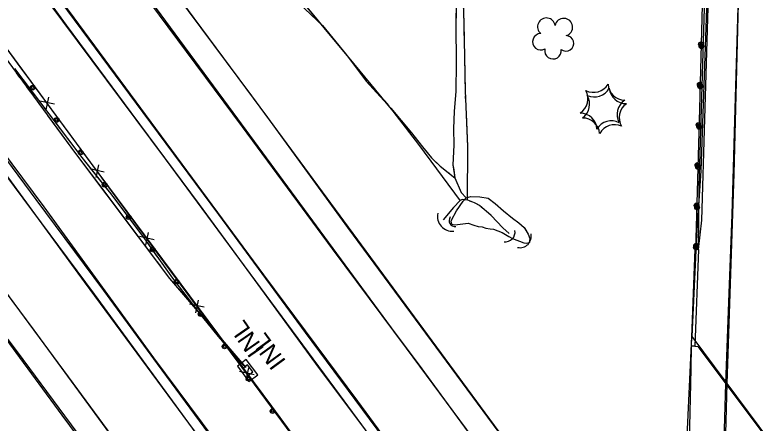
# Model space of a CAD drawing. Extents: x 353423 to 364002, y 127000 to 201942.
# Drawn here: x 361110.1 to 361364.1, y 130002.3 to 130139.9 of the extents above; entities that cross this region are included whole.
import ezdxf

# ---------------------------------------------------------------- set-up
doc = ezdxf.new("R2010")
doc.units = 0
for name, color, linetype in [('E_DTM_SlopeBottom', 7, 'Continuous'), ('E_DTM_SlopeTop', 7, 'Continuous'), ('E_FEN_Generic', 7, 'Continuous'), ('E_MISCPROP', 7, 'Continuous'), ('E_STRUCT_WingWall', 7, 'Continuous')]:
    doc.layers.add(name, color=color, linetype=linetype)

msp = doc.modelspace()

# ---------------------------------------------------------------- linework, layer by layer
at = {"layer": 'E_DTM_SlopeBottom'}
for p, q in [((361120.65, 130108.08), (361121.56, 130112.28)), ((361123.4, 130109.9), (361118.51, 130110.99)), ((361137.42, 130085.29), (361138.34, 130089.49)), ((361140.18, 130087.1), (361135.29, 130088.19)), ((361154.23, 130062.51), (361155.13, 130066.71)), ((361156.98, 130064.33), (361152.09, 130065.4)), ((361171.08, 130039.76), (361171.98, 130043.96)), ((361173.83, 130041.59), (361168.93, 130042.66)), ((361190.68, 130018.84), (361185.79, 130019.92)), ((361187.93, 130017.02), (361188.83, 130021.22))]:
    msp.add_line(p, q, dxfattribs=at)
for points in [[(361280.56, 129895.25), (361246.39, 129940.52), (361192.73, 130013.11), (361149.25, 130071.79), (361085.79, 130158.03), (361032.97, 130229.17), (360984.05, 130295.97), (360926.34, 130374.07), (360876.7, 130440.31), (360808.38, 130531.75)], [(361111.9, 130122.55), (361105.9, 130130.7)], [(361118.71, 130113.29), (361111.9, 130122.55)], [(361128.67, 130099.75), (361122.68, 130107.9)], [(361135.49, 130090.49), (361128.67, 130099.75)], [(361145.45, 130076.96), (361139.45, 130085.1)], [(361152.28, 130067.7), (361149.25, 130071.79), (361145.45, 130076.96)], [(361162.28, 130054.2), (361156.26, 130062.33)], [(361339.44, 130060.65), (361338.07, 130031.71)], [(361169.13, 130044.96), (361162.28, 130054.2)], [(361179.13, 130031.46), (361173.11, 130039.59)], [(361185.98, 130022.22), (361179.13, 130031.46)], [(361394.46, 129527.22), (361371.9, 129556.48), (361345.29, 129590.29), (361338.69, 129663.33), (361334.92, 129733.14), (361332.72, 129812.42), (361332.84, 129898.36), (361336.44, 129995.72), (361338.07, 130031.71), (361379.67, 129975.96), (361377.53, 129911.84), (361376.95, 129848.18), (361378.05, 129785.39), (361379.39, 129738.81), (361383.8, 129663.52), (361388.81, 129597.64), (361392.53, 129549.2), (361394.46, 129527.22)], [(361334.58, 129869.07), (361335.8, 129935.63), (361336.7, 129972.19), (361337.9, 130020.86), (361337.99, 130028.55), (361340.14, 130028.39), (361379, 129976.63), (361380.15, 129976.55), (361379.33, 129943.21), (361378.42, 129905.32), (361377.93, 129877.69), (361377.77, 129861.83)], [(361188.64, 130018.59), (361190.23, 130019.81), (361188.4, 130022.18), (361186.81, 130020.96), (361188.64, 130018.59)], [(361195.98, 130008.71), (361192.73, 130013.11), (361189.96, 130016.84)], [(361202.81, 129999.46), (361195.98, 130008.71)]]:
    msp.add_lwpolyline(points, dxfattribs=at)
for points in [[(361337.99, 130028.55), (361339.22, 130061.1), (361340.3, 130061.02), (361339.15, 130028.47)], [(361191.86, 130018.83), (361187.98, 130023.96), (361185.04, 130021.74), (361188.92, 130016.61)]]:
    msp.add_lwpolyline(points, close=True, dxfattribs=at)
for centre, radius, start, end in [((361257.46, 130072.26), 5.06, 168.9382, 275.1778), ((361275.26, 130066.91), 3.29, 262.6721, 8.9116)]:
    msp.add_arc(centre, radius, start, end, dxfattribs=at)
for centre, major_axis, ratio, start_param, end_param in [((361259.25, 130071.36), (-2.65, -1.63), 0.760098, 5.356056, 7.210287), ((361279.77, 130065.87), (3.14, -3.11), 0.912265, 5.356084, 7.210314)]:
    msp.add_ellipse(centre, major_axis=major_axis, ratio=ratio, start_param=start_param, end_param=end_param, dxfattribs=at)
at = {"layer": 'E_DTM_SlopeTop'}
for points in [[(361339.44, 130060.65), (361341.19, 130087.47), (361343.03, 130138.96), (361344.78, 130195.42), (361347.08, 130263.19), (361348.88, 130323.84), (361352.38, 130383.21), (361354.79, 130441.97), (361357.15, 130521.73), (361359.5, 130583.19), (361361.61, 130657.89), (361364.16, 130734.85), (361365.84, 130809.53), (361367.44, 130872.44), (361369.45, 130958.45), (361370.74, 131034.95), (361371.04, 131104.63), (361371.78, 131175.06)], [(361333.55, 129917.72), (361268.46, 130006.01), (361189.85, 130112.75), (361142.67, 130176.31), (361088.86, 130249.79), (360994.04, 130376.87), (360928.62, 130465.05), (360871.56, 130543.5), (360815.21, 130618.95), (360766.71, 130684.28), (360721.66, 130745.05), (360677.21, 130805.9), (360595.4, 130915.9), (360546.5, 130984.06), (360499.99, 131045.42), (360426.96, 131144.04)], [(360419.47, 131139.59), (360478.07, 131059.84), (360541.82, 130973.68), (360588.71, 130910.37), (360647.11, 130831.47), (360699.04, 130761.76), (360750.66, 130691.62), (360805.87, 130616.86), (360864.14, 130537.84), (360910.27, 130475.6), (360951.2, 130420.07), (361004.77, 130348.23), (361046.61, 130292.04), (361097.13, 130223.94), (361149.43, 130153.39), (361185.11, 130104.98), (361238.11, 130033), (361245.88, 130022.49), (361278.08, 129978.64), (361333.1, 129905.4)], [(361334.82, 129736.64), (361276.43, 129817.07), (361218.41, 129895.06), (361173.92, 129955.59), (361116.6, 130033.88), (361057.88, 130112.91), (361005.23, 130183.79), (360919.7, 130299.92), (360859.57, 130381.04), (360802.73, 130458.17), (360712.34, 130579.92), (360650.2, 130664.74), (360583.26, 130754.37), (360522.68, 130834.6), (360443.16, 130936.49), (360381.32, 131015.53), (360355.42, 131048.77)], [(360359.06, 131031.63), (360412.77, 130962.23), (360456.51, 130906.46), (360514.58, 130829.11), (360575.61, 130749.78), (360615.66, 130696.58), (360651.09, 130648.19), (360678.79, 130610.26), (360711.14, 130566.37), (360768.38, 130488.8), (360811.24, 130431.97), (360853.39, 130374.54), (360875.99, 130343.44), (360911.98, 130295.27), (360943.46, 130251.36), (360971.6, 130213.46), (361000.8, 130174.05), (361030.19, 130135.22), (361061.21, 130091.97), (361110.81, 130026.56), (361166.93, 129950.76), (361239.61, 129851.93), (361335.43, 129723.6)], [(360539.14, 130812.53), (360565.51, 130777.84), (360593.87, 130739.91), (360625.54, 130697.03), (360652.65, 130660.22), (360685.53, 130616.09), (360714.56, 130576.84), (360749.27, 130530.18), (360775.57, 130494.65), (360810.61, 130447.18), (360838.14, 130409.72), (360879.43, 130354.21), (360906.49, 130317.48), (360944.28, 130266.52), (360972.83, 130227.69), (361006.65, 130182.14), (361037.04, 130141.05), (361070.51, 130095.92), (361098.26, 130058.32), (361129.55, 130016.03), (361157.08, 129978.62), (361188.2, 129936.52), (361215.22, 129899.89), (361236.43, 129871.54)], [(361335.19, 129902.03), (361317.97, 129925.09), (361294.2, 129957.22), (361266.66, 129994.48), (361242.03, 130027.81), (361217.11, 130061.23), (361186.78, 130102.37), (361155.57, 130144.32), (361126.8, 130183.16), (361098.06, 130221.84), (361070.02, 130259.76), (361036.43, 130304.8), (361006.19, 130345.98), (360970.52, 130394.27), (360936.12, 130440.54), (360901.22, 130487.47), (360871.26, 130528.04), (360838.83, 130571.83), (360808.58, 130612.92), (360780.05, 130651.51), (360745.78, 130697.86), (360715, 130739.66), (360684.42, 130781.1), (360659.61, 130814.18)], [(360570.32, 130810.78), (360600.22, 130770.91), (360638.59, 130718.65), (360671.71, 130673.89), (360707.05, 130626.12), (360742.48, 130578.27), (360774.17, 130535.49), (360800.97, 130499.08), (360825.44, 130466.23), (360849.91, 130433.42), (360876.06, 130397.89), (360904.66, 130359.17), (360936.36, 130316.65), (360963.75, 130279.7), (360997.86, 130233.57), (361031.14, 130188.46), (361063.99, 130144.35), (361101.47, 130093.76), (361133.47, 130050.11), (361168.56, 130002.53), (361203.91, 129954.89), (361239.46, 129906.99), (361266.3, 129870.87)], [(361340.3, 130061.02), (361341.42, 130070.91), (361342.49, 130105.02), (361343.81, 130150.12), (361344.93, 130185.64), (361346.23, 130232.37), (361347.61, 130274.2), (361349.13, 130322.14), (361350.35, 130361.82), (361352.48, 130402.85), (361353.45, 130426.85), (361355.04, 130462.27), (361356.31, 130500.88), (361357.61, 130536.65), (361359.15, 130581.62), (361360.59, 130628.73), (361362.22, 130679.97), (361363.43, 130723.14), (361364.86, 130767.38), (361365.52, 130795.95)], [(361349.59, 130015.92), (361350.62, 130046.32), (361351.63, 130072.77), (361352.8, 130112.2), (361354.07, 130154.3), (361355.36, 130200.9), (361356.69, 130246), (361357.92, 130292.05), (361359.31, 130336.46), (361360.8, 130380.23), (361361.86, 130420.26), (361363.13, 130458.74), (361364.23, 130499.9), (361365.31, 130534.17), (361366.55, 130578.03), (361368.36, 130630.76), (361370.14, 130682.81), (361371.36, 130727.27), (361372.32, 130796.16)], [(360770.85, 130623.99), (360920.54, 130421.12), (360968.13, 130357.32), (361021.12, 130285.55), (361062.98, 130229.08), (361129.94, 130138.98), (361193.82, 130052.53), (361225.46, 130009.93), (361276.5, 129940.65), (361332.79, 129864.55)], [(360809.17, 130495.51), (360846.5, 130444.78), (360882.4, 130395.79), (360941.46, 130316.09), (360973.72, 130272.7), (361030.47, 130195.64), (361062.59, 130152.28), (361119.78, 130075.34), (361156.76, 130024.57), (361197.37, 129970), (361242.06, 129910.29), (361269.99, 129871.58), (361333.46, 129785.62)], [(361333.61, 129780.26), (361265.17, 129872.62), (361192.86, 129969.59), (361136.86, 130045.95), (361055.9, 130154.85), (360997.16, 130234.51), (360938.4, 130314.25), (360864.11, 130414.93), (360812.38, 130484.47)], [(361320.8, 129880.93), (361296.29, 129913.9), (361263.68, 129958.06), (361234.3, 129997.51), (361207.91, 130033.09), (361178.81, 130072.84), (361153.28, 130107.14), (361123.39, 130147.5), (361095.85, 130184.68), (361064.34, 130227.06), (361035.35, 130266.14), (361005.51, 130306.49), (360976.86, 130345.11), (360946.73, 130385.87), (360915.39, 130428.25), (360885.77, 130468.28)], [(361364.15, 130463.8), (361361.59, 130388.23), (361359.32, 130320.57), (361356.86, 130245.77), (361354.69, 130183.63), (361352.25, 130086.51), (361349.91, 130015.95), (361347.38, 129922.87), (361346.61, 129840.6), (361347.83, 129761.6), (361352.72, 129668.25), (361359.38, 129573.66), (361368.71, 129484.13)], [(360792.03, 130456.94), (360810.78, 130431.34), (360829.91, 130405.6), (360852.4, 130375.06), (360875.72, 130343.54), (360899.12, 130311.93), (360923, 130279.49), (360943.58, 130251.93), (360971.77, 130213.66), (361001.07, 130173.94), (361030.07, 130135.21), (361061.27, 130093.22), (361089.96, 130054.2), (361110.35, 130026.4), (361125.86, 130005.3), (361150.45, 129972.15), (361166.88, 129950.07), (361181.73, 129929.81), (361196.39, 129910.21), (361212.86, 129888.17), (361226.12, 129870.67)], [(361315.93, 129882.16), (361293.84, 129911.88), (361273.17, 129939.3), (361253.73, 129966), (361232.26, 129994.92), (361212.38, 130021.46), (361191.99, 130049.3), (361172.21, 130076.18), (361149.26, 130107.13), (361127.42, 130136.54), (361104.58, 130168), (361082.65, 130197.4), (361058.78, 130229.15), (361037.29, 130258.72), (361014.89, 130289.35), (360990.9, 130321.1), (360964.02, 130357.74), (360938.89, 130391.55), (360917.5, 130420.34), (360910.02, 130430.06), (360903.76, 130437.94), (360889.26, 130454.61)], [(360841.54, 130450.25), (360860.15, 130425.31), (360880.25, 130397.9), (360900.17, 130371.31), (360917.16, 130348.06), (360937.39, 130320.73), (360957.17, 130293.76), (360972.69, 130273.01), (360996.25, 130240.92), (361018.29, 130211.17), (361040.01, 130181.94), (361060.38, 130154.78), (361080.04, 130128.16), (361097.27, 130104.56), (361117.19, 130077.84), (361139.93, 130047.25), (361157.98, 130022.58), (361181.63, 129990.53), (361200.8, 129964.87), (361225.35, 129931.59), (361247.64, 129901.57), (361271.03, 129870.81)], [(361335.43, 129915.2), (361318.32, 129937.74), (361294.9, 129970), (361272.87, 129999.89), (361246.92, 130035.01), (361222.25, 130068.43), (361195.24, 130105.46), (361170.48, 130138.89), (361140.99, 130178.92), (361116.11, 130212.79), (361091.54, 130246.75), (361068.94, 130276.61), (361043.39, 130310.64), (361020.48, 130341.85), (360997.65, 130373.15), (360974.98, 130403.77), (360946.02, 130442.35)], [(361332.78, 129858.83), (361272.95, 129939.51), (361217.84, 130014.35), (361160.82, 130091.59), (361106.47, 130164.46), (361052.75, 130237.37), (360984.41, 130329.68), (360919.87, 130416.78), (360905.62, 130436.19)], [(361346.33, 129899.77), (361347.17, 129935.9), (361348.45, 129977.39), (361349.59, 130015.92)]]:
    msp.add_lwpolyline(points, dxfattribs=at)
at = {"layer": 'E_FEN_Generic'}
for centre, radius, start, end in [((361289.11, 130136), 2.97, 8.3641, 229.598), ((361294.96, 130135.88), 2.97, 286.0149, 168.9882), ((361287.24, 130130.96), 2.78, 91.335, 299.108), ((361295.72, 130130.41), 2.61, 230.7202, 88.6528), ((361291.32, 130127.95), 2.78, 168.012, 9.0231), ((361304.99, 130119.65), 5.72, 243.1634, 328.9283), ((361315.61, 130117.01), 5.72, 183.1634, 268.9283), ((361297.39, 130111.77), 5.72, 303.1634, 28.9283), ((361305.27, 130118.12), 5.72, 245.1518, 330.9167), ((361315.98, 130115.85), 5.72, 185.1518, 270.9167), ((361297.96, 130109.98), 5.72, 305.1518, 30.9167), ((361318.63, 130106.5), 5.72, 123.1634, 208.9283), ((361319.36, 130105.44), 5.72, 125.1518, 210.9167), ((361300.42, 130101.26), 5.72, 3.1634, 88.9283), ((361301.34, 130099.57), 5.72, 5.1518, 90.9167), ((361311.04, 130098.62), 5.72, 63.1634, 148.9283), ((361312.05, 130097.31), 5.72, 65.1518, 150.9167)]:
    msp.add_arc(centre, radius, start, end, dxfattribs=at)
at = {"layer": 'E_MISCPROP'}
for points in [[(361278.44, 129896.66), (361257.2, 129925.87), (361196.67, 130008.28), (361135.58, 130090.48), (361077.01, 130169.81), (361020.19, 130246.45), (360959.7, 130328.59), (360910.54, 130394.3), (360868.77, 130451.11), (360840.07, 130489.69), (360808.04, 130532.66)], [(361278.44, 129896.66), (361257.2, 129925.87), (361196.67, 130008.28), (361135.58, 130090.48), (361077.01, 130169.81), (361020.19, 130246.45), (360959.7, 130328.59), (360910.54, 130394.3), (360868.77, 130451.11), (360840.07, 130489.69), (360808.04, 130532.66)], [(361340.3, 130061.02), (361340.53, 130082.21), (361341.98, 130131), (361343.31, 130172.58), (361344.37, 130214.81), (361345.96, 130261.23), (361347.59, 130314.96), (361349.34, 130368.61), (361349.49, 130377.76), (361349.51, 130386.75), (361348.82, 130396.57), (361347.77, 130405.77), (361346.64, 130414.11)], [(361340.3, 130061.02), (361340.53, 130082.21), (361341.98, 130131), (361343.31, 130172.58), (361344.37, 130214.81), (361345.96, 130261.23), (361347.59, 130314.96), (361349.34, 130368.61), (361349.49, 130377.76), (361349.51, 130386.75), (361348.82, 130396.57), (361347.77, 130405.77), (361346.64, 130414.11)], [(361339.44, 130060.65), (361340.74, 130108.44), (361342.72, 130182.65), (361345.38, 130270.98), (361348.34, 130371.14), (361348.66, 130386.97), (361348.13, 130397.61), (361346.98, 130404.93), (361345.33, 130412.88)], [(361339.44, 130060.65), (361340.74, 130108.44), (361342.72, 130182.65), (361345.38, 130270.98), (361348.34, 130371.14), (361348.66, 130386.97), (361348.13, 130397.61), (361346.98, 130404.93), (361345.33, 130412.88)]]:
    msp.add_lwpolyline(points, dxfattribs=at)
for centre, radius in [((361341.16, 130130.11), 0.79), ((361341.3, 130129.44), 0.79), ((361341.17, 130130.15), 0.398), ((361341.3, 130129.44), 0.398), ((361340.76, 130116.55), 0.79), ((361340.94, 130115.88), 0.79), ((361340.76, 130116.6), 0.398), ((361116.09, 130115.55), 0.79), ((361116.06, 130115.59), 0.398), ((361340.94, 130115.88), 0.398), ((361124.14, 130104.64), 0.79), ((361124.12, 130104.68), 0.398), ((361340.36, 130103), 0.79), ((361340.57, 130102.32), 0.79), ((361340.36, 130103.04), 0.398), ((361340.57, 130102.32), 0.398), ((361132.2, 130093.73), 0.79), ((361132.17, 130093.77), 0.398), ((361339.95, 130089.44), 0.79), ((361340.2, 130088.76), 0.79), ((361339.95, 130089.48), 0.398), ((361340.2, 130088.76), 0.398), ((361140.28, 130082.84), 0.79), ((361140.25, 130082.87), 0.398), ((361339.67, 130075.86), 0.79), ((361339.84, 130075.2), 0.79), ((361339.67, 130075.91), 0.398), ((361339.84, 130075.2), 0.398), ((361148.37, 130071.95), 0.79), ((361148.34, 130071.99), 0.398), ((361339.52, 130062.3), 0.79), ((361156.46, 130061.06), 0.79), ((361156.43, 130061.1), 0.398), ((361339.47, 130061.65), 0.79), ((361339.47, 130061.65), 0.398), ((361339.52, 130062.35), 0.398), ((361164.55, 130050.18), 0.79), ((361164.52, 130050.21), 0.398), ((361172.64, 130039.29), 0.79), ((361172.61, 130039.33), 0.398), ((361180.73, 130028.4), 0.79), ((361180.7, 130028.44), 0.398), ((361188.82, 130017.52), 0.79), ((361188.79, 130017.55), 0.398), ((361196.9, 130006.63), 0.79), ((361196.87, 130006.67), 0.398)]:
    msp.add_circle(centre, radius, dxfattribs=at)
at = {"layer": 'E_STRUCT_WingWall'}
for points in [[(361187.99, 130021.27), (361162.28, 130051.32), (361130.63, 130093.35), (361093.85, 130143.24), (361060.6, 130188.18), (361024.28, 130237.91), (360984.45, 130292.15), (360943.73, 130347.46), (360907.68, 130399.36), (360877.85, 130440.85), (360833.98, 130498.74), (360809.51, 130530.28)], [(360969.8, 130448.78), (360992.09, 130420.31), (361016.03, 130390.31), (361045.7, 130350.29), (361074.65, 130311.13), (361096.08, 130280.79), (361122.75, 130248.43), (361147.88, 130215.23), (361168.13, 130188.52), (361190.61, 130162.44), (361204.16, 130147.75), (361224.13, 130123.6), (361237.42, 130107.65), (361246.01, 130096.34), (361260.05, 130077.47)], [(361316.85, 130446.14), (361308.7, 130437.25), (361300.91, 130424.67), (361294.58, 130414.78), (361289.51, 130406.11), (361284.64, 130397.55), (361282.52, 130392.81), (361281.09, 130385.18), (361280.42, 130375.62), (361280.37, 130365.31), (361279.33, 130351.96), (361277.82, 130333.77), (361275.71, 130316.53), (361271.94, 130285.73), (361268.05, 130259.82), (361263.95, 130234.12), (361261.39, 130206.56), (361261.38, 130196), (361260.49, 130160.49), (361261.25, 130137.17), (361261.7, 130114.46), (361262.49, 130095.73), (361262.42, 130077.64)], [(361270.41, 130291.35), (361268.68, 130276.4), (361267.7, 130264.4), (361266.46, 130252.44), (361265.13, 130239.12), (361263.23, 130221.73), (361261.89, 130207.89), (361260.94, 130195.58), (361260.1, 130181.38), (361259.42, 130165.84), (361258.91, 130150.12), (361258.57, 130136.63), (361258.72, 130123.77), (361258.6, 130114.35), (361258.06, 130107.54), (361257.86, 130101.74), (361257.92, 130096.15), (361257.64, 130089.54), (361258.26, 130085.13), (361260.41, 130080.24), (361262.08, 130078.37)], [(361116.52, 130253.93), (361123.86, 130244.81), (361131.22, 130236.43), (361139.23, 130226.99), (361149.45, 130214.59), (361157.51, 130205.23), (361166.54, 130194.12), (361174.44, 130184.21), (361183.08, 130172.9), (361191.58, 130161.6), (361197.78, 130153.43), (361205.83, 130143.86), (361213.74, 130136.44), (361221.65, 130126.7), (361228.43, 130117.65), (361236.71, 130108.63), (361243.64, 130100.3), (361247.35, 130095.62), (361250.4, 130091.85), (361253.35, 130089.09), (361258.26, 130085.13)], [(361259.51, 130167.81), (361259.42, 130165.84), (361258.91, 130150.12), (361258.62, 130138.82)], [(361260.57, 130157.92), (361261.25, 130137.17), (361261.41, 130128.83)], [(361208.96, 130141.94), (361224.13, 130123.6), (361227.98, 130118.97)], [(361211.88, 130138.18), (361213.74, 130136.44), (361221.65, 130126.7), (361228.43, 130117.65), (361230.19, 130115.74)], [(361258.59, 130134.82), (361258.61, 130132.82)], [(361258.66, 130128.82), (361258.68, 130126.82)], [(361261.49, 130124.81), (361261.54, 130122.81)], [(361109.95, 130121.97), (361121.49, 130106.69), (361132.67, 130092.02), (361142.35, 130079.73), (361153.77, 130064.62), (361163.15, 130051.39), (361173.22, 130038.22), (361178.54, 130031.71), (361182.84, 130026.83), (361184.45, 130024.89), (361187.22, 130021.82)], [(361258.7, 130122.82), (361258.68, 130120.82)], [(361111.77, 130118.93), (361110.6, 130120.53)], [(361112.1, 130119.11), (361113.31, 130117.52)], [(361258.63, 130116.82), (361258.6, 130114.35), (361258.06, 130107.54), (361257.86, 130101.74), (361257.92, 130096.15), (361257.64, 130089.54), (361257.88, 130087.87)], [(361261.62, 130118.79), (361261.66, 130116.78)], [(361115.3, 130114.14), (361114.13, 130115.74)], [(361115.72, 130114.32), (361116.93, 130112.73)], [(361230.19, 130115.74), (361236.71, 130108.63), (361243.64, 130100.3), (361247.35, 130095.62), (361248.95, 130093.64)], [(361230.62, 130115.81), (361231.93, 130114.23)], [(361261.78, 130112.77), (361261.86, 130110.76)], [(361118.83, 130109.35), (361117.66, 130110.95)], [(361119.34, 130109.54), (361120.54, 130107.94)], [(361234.57, 130111.07), (361235.89, 130109.49)], [(361238.46, 130106.28), (361239.7, 130104.65)], [(361262.03, 130106.75), (361262.49, 130095.73), (361262.42, 130077.64)], [(361138.35, 130083.1), (361130.63, 130093.35), (361121.18, 130106.16)], [(361122.96, 130104.76), (361132.67, 130092.02), (361140.7, 130081.81)], [(361242.19, 130101.37), (361246.01, 130096.34), (361260.05, 130077.47)], [(361251.64, 130090.69), (361253.1, 130089.32)], [(361256.2, 130086.79), (361257.75, 130085.54)], [(361257.88, 130087.87), (361258.26, 130085.13), (361260.41, 130080.24), (361262.08, 130078.37)], [(361155.65, 130060.13), (361138.35, 130083.1)], [(361140.7, 130081.81), (361142.35, 130079.73), (361153.77, 130064.62), (361158.05, 130058.58)], [(361257.24, 130069.56), (361257.05, 130070.34), (361257.12, 130070.89), (361258.86, 130074.1), (361261.11, 130077.32), (361262.08, 130078.37), (361263.67, 130078.83), (361266.72, 130078.77), (361269.46, 130078.29), (361271.89, 130076.52), (361274.68, 130074.1), (361277.65, 130071.59), (361279.83, 130069.97), (361281.63, 130068.48), (361283.01, 130066.2), (361283.56, 130064.76), (361283.3, 130063.44)], [(361257.24, 130069.56), (361257.05, 130070.34), (361257.12, 130070.89), (361258.86, 130074.1), (361261.11, 130077.32), (361262.08, 130078.37), (361263.67, 130078.83), (361266.72, 130078.77), (361269.46, 130078.29), (361271.89, 130076.52), (361274.68, 130074.1), (361277.65, 130071.59), (361278.1, 130071.26)], [(361276.52, 130066.43), (361274.47, 130068.31), (361270.54, 130072.49), (361266.52, 130075.84), (361264.85, 130076.76), (361262.65, 130077.6), (361260.75, 130077.9), (361260.07, 130077.49), (361257.8, 130075.21), (361254.34, 130071.01)], [(361261.9, 130077.72), (361260.75, 130077.9), (361260.07, 130077.49), (361257.8, 130075.21), (361254.34, 130071.01)], [(361264, 130077.09), (361263.31, 130077.35)], [(361265.98, 130076.14), (361265.34, 130076.49)], [(361267.74, 130074.82), (361267.17, 130075.29)], [(361276.52, 130066.43), (361274.47, 130068.31), (361270.54, 130072.49), (361268.87, 130073.88)], [(361257.24, 130069.56), (361258.22, 130069.31), (361262.8, 130069.88), (361264.62, 130069.21), (361266.16, 130068.81), (361267.48, 130068.64), (361268.67, 130068.21), (361270.13, 130067.94), (361271.24, 130067.86), (361274.17, 130066.73), (361276.4, 130065.44), (361277.71, 130064.71), (361281.49, 130063.33), (361282.47, 130063.12), (361283.3, 130063.44)], [(361257.24, 130069.56), (361258.22, 130069.31), (361262.8, 130069.88), (361264.62, 130069.21), (361266.16, 130068.81), (361267.48, 130068.64), (361268.67, 130068.21), (361270.13, 130067.94), (361271.24, 130067.86), (361274.17, 130066.73), (361276.4, 130065.44), (361277.71, 130064.71), (361281.49, 130063.33), (361282.47, 130063.12), (361283.3, 130063.44)], [(361281.25, 130068.79), (361281.63, 130068.48), (361282.41, 130067.19)], [(361283.31, 130063.49), (361283.3, 130063.44)], [(361159.23, 130055.37), (361158.04, 130056.96)], [(361160.36, 130055.32), (361161.52, 130053.69)], [(361162.85, 130050.65), (361162.28, 130051.32), (361161.61, 130052.21)], [(361163.87, 130050.45), (361165.08, 130048.86)], [(361166.72, 130046.13), (361165.43, 130047.64)], [(361167.52, 130045.68), (361168.73, 130044.09)], [(361186.59, 130022.91), (361169.3, 130043.12)], [(361171.16, 130040.92), (361173.22, 130038.22), (361178.54, 130031.71), (361182.84, 130026.83), (361184.45, 130024.89), (361187.22, 130021.82)]]:
    msp.add_lwpolyline(points, dxfattribs=at)

# ---------------------------------------------------------------- texts
at = {"layer": 'E_DTM_SlopeBottom'}
for rotation, p in [(124.8384, (361194.26, 130027.49)), (126.2091, (361201.62, 130023.41))]:
    msp.add_text('INL', height=6, rotation=rotation, dxfattribs=at).set_placement(p)

doc.saveas('drawing.dxf')
